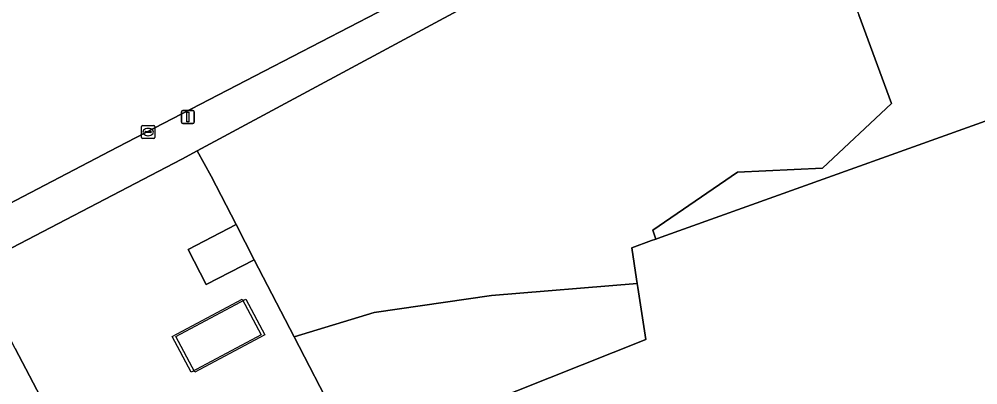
# Model space of a CAD drawing. Extents: x 162879 to 165540, y 384011 to 385181.
# Drawn here: x 163130.7 to 163204.5, y 384115 to 384143.2 of the extents above; entities that cross this region are included whole.
import ezdxf

# ---------------------------------------------------------------- set-up
doc = ezdxf.new("R2010")
doc.units = 0
for name, color, linetype in [('IMGEO_Erf', 7, 'Continuous'), ('IMGEO_Gemengd_bos', 7, 'Continuous'), ('IMGEO_Grasland_agrarisch', 7, 'Continuous'), ('IMGEO_Groenvoorziening', 7, 'Continuous'), ('IMGEO_Kolk', 7, 'Continuous'), ('IMGEO_Lichtmast', 7, 'Continuous'), ('IMGEO_Pand', 7, 'Continuous'), ('IMGEO_Pand_vergunning_verleend', 7, 'Continuous'), ('IMGEO_Rijbaan_lokaal_open', 7, 'Continuous'), ('IMGEO_Voetpad_open', 7, 'Continuous')]:
    doc.layers.add(name, color=color, linetype=linetype)

msp = doc.modelspace()

# ---------------------------------------------------------------- linework, layer by layer
at = {"layer": 'IMGEO_Erf'}
msp.add_lwpolyline([(163130.426, 384117.857), (163135.152, 384108.831), (163138.228, 384110.451), (163140.969, 384105.248), (163155.03, 384112.625), (163151.88, 384118.737), (163148.815, 384124.684), (163145.126, 384122.765), (163143.733, 384125.468), (163147.422, 384127.387), (163145.507, 384131.116), (163144.435, 384133.051), (163143.243, 384132.428), (163127.213, 384124.054)], dxfattribs=at)
at = {"layer": 'IMGEO_Gemengd_bos'}
msp.add_lwpolyline([(163263.841, 384094.873), (163240.875, 384147.54), (163240.778, 384148.136), (163237.757, 384166.751), (163218.107, 384161.949), (163188.666, 384164.641), (163190.33, 384156.033), (163195.32, 384143.536), (163197.82, 384136.701), (163192.509, 384131.737), (163185.973, 384131.421), (163179.469, 384126.951), (163179.713, 384126.273), (163180.101, 384126.412), (163223.081, 384141.817), (163233.494, 384145.536), (163237.735, 384147.05), (163266.026, 384083.28)], dxfattribs=at)
msp.add_lwpolyline([(163178.938, 384118.548), (163178.321, 384122.536), (163178.271, 384122.858), (163167.071, 384121.917), (163158.033, 384120.613), (163151.88, 384118.737), (163155.03, 384112.625), (163140.969, 384105.248), (163138.228, 384110.451), (163135.152, 384108.831), (163137.669, 384104.025), (163133.415, 384101.783), (163126.938, 384098.371), (163122.751, 384096.165), (163122.878, 384095.918), (163127.096, 384098.064), (163133.608, 384101.407), (163156.496, 384109.779), (163161.591, 384111.643)], close=True, dxfattribs=at)
at = {"layer": 'IMGEO_Grasland_agrarisch'}
msp.add_lwpolyline([(163266.026, 384083.28), (163237.735, 384147.05), (163233.494, 384145.536), (163223.081, 384141.817), (163180.101, 384126.412), (163179.713, 384126.273), (163179.375, 384126.152), (163177.846, 384125.604), (163178.221, 384123.182), (163178.271, 384122.858), (163178.321, 384122.536), (163178.938, 384118.548), (163161.591, 384111.643)], dxfattribs=at)
at = {"layer": 'IMGEO_Groenvoorziening'}
msp.add_lwpolyline([(163170.884, 384147.336), (163144.435, 384133.051), (163145.507, 384131.116), (163147.422, 384127.387), (163148.815, 384124.684), (163151.88, 384118.737), (163158.033, 384120.613), (163167.071, 384121.917), (163178.271, 384122.858), (163178.221, 384123.182), (163177.846, 384125.604), (163179.375, 384126.152), (163179.713, 384126.273), (163179.469, 384126.951), (163185.973, 384131.421), (163192.509, 384131.737), (163197.82, 384136.701), (163195.32, 384143.536)], dxfattribs=at)
at = {"layer": 'IMGEO_Kolk'}
for p, q in [((163140.159, 384134.083), (163140.159, 384134.935)), ((163140.234, 384135.009), (163141.086, 384135.009)), ((163141.16, 384134.935), (163141.16, 384134.083)), ((163140.418, 384134.503), (163140.418, 384134.515)), ((163140.856, 384134.466), (163140.458, 384134.466)), ((163140.461, 384134.552), (163140.859, 384134.552)), ((163140.67, 384134.229), (163140.645, 384134.229)), ((163140.647, 384134.789), (163140.672, 384134.789)), ((163140.902, 384134.515), (163140.902, 384134.503)), ((163141.086, 384134.009), (163140.234, 384134.009))]:
    msp.add_line(p, q, dxfattribs=at)
for points in [[(163140.159, 384134.083), (163140.159, 384134.935)], [(163140.234, 384135.009), (163141.086, 384135.009)], [(163141.16, 384134.935), (163141.16, 384134.083)], [(163141.086, 384134.009), (163140.234, 384134.009)]]:
    msp.add_lwpolyline(points, dxfattribs=at)
for centre, radius, start, end in [((163140.236, 384134.933), 0.0765, 91.55205, 178.44795), ((163140.236, 384134.933), 0.0765, 91.55205, 178.44795), ((163141.084, 384134.933), 0.0765, 1.55205, 88.44795), ((163141.084, 384134.933), 0.0765, 1.55205, 88.44795), ((163140.458, 384134.512), 0.0403, 85.87752, 175.75265), ((163140.455, 384134.502), 0.0366, 178.93798, 274.71019), ((163140.859, 384134.509), 0.043, 264.86636, 352.45326), ((163140.863, 384134.514), 0.0386, 1.73085, 96.63898), ((163140.236, 384134.085), 0.0765, 181.55205, 268.44795), ((163140.236, 384134.085), 0.0765, 181.55205, 268.44795), ((163141.084, 384134.085), 0.0765, 271.55205, 358.44795), ((163141.084, 384134.085), 0.0765, 271.55205, 358.44795)]:
    msp.add_arc(centre, radius, start, end, dxfattribs=at)
for centre, major_axis, ratio, start_param, end_param in [((163140.646, 384134.509), (-0.387, 0.002), 0.722429, 4.712389, 7.853982), ((163140.671, 384134.509), (-0.39, 0.002), 0.717154, 1.570796, 4.712389)]:
    msp.add_ellipse(centre, major_axis=major_axis, ratio=ratio, start_param=start_param, end_param=end_param, dxfattribs=at)
at = {"layer": 'IMGEO_Lichtmast'}
for p, q in [((163143.213, 384135.264), (163143.213, 384136.064)), ((163143.213, 384136.064), (163143.213, 384135.264)), ((163143.313, 384136.164), (163144.103, 384136.164)), ((163144.103, 384136.164), (163143.313, 384136.164)), ((163144.203, 384136.064), (163144.203, 384135.264)), ((163144.203, 384135.264), (163144.203, 384136.064)), ((163144.103, 384135.164), (163143.313, 384135.164)), ((163143.313, 384135.164), (163144.103, 384135.164))]:
    msp.add_line(p, q, dxfattribs=at)
msp.add_lwpolyline([(163143.633, 384136.039), (163143.783, 384136.039), (163143.783, 384135.289), (163143.633, 384135.289), (163143.633, 384136.039)], dxfattribs=at)
for centre, start, end in [((163143.313, 384136.064), 90, 180), ((163143.313, 384136.064), 90, 180), ((163144.103, 384136.064), 0, 90), ((163144.103, 384136.064), 360, 90), ((163143.313, 384135.264), 180, 270), ((163143.313, 384135.264), 180, 270), ((163144.103, 384135.264), 270, 0), ((163144.103, 384135.264), 270, 0)]:
    msp.add_arc(centre, 0.1, start, end, dxfattribs=at)
at = {"layer": 'IMGEO_Pand'}
for points in [[(163147.422, 384127.387), (163143.733, 384125.468), (163145.126, 384122.765), (163148.815, 384124.684)], [(163133.415, 384101.783), (163137.669, 384104.025), (163135.152, 384108.831), (163130.426, 384117.857), (163129.074, 384120.439), (163124.655, 384118.164), (163125.957, 384115.569), (163125.289, 384115.227), (163128.333, 384109.28), (163121.895, 384105.894), (163118.637, 384104.181), (163120.326, 384100.891), (163120.631, 384100.296), (163121.306, 384098.981), (163122.751, 384096.165), (163126.938, 384098.371)]]:
    msp.add_lwpolyline(points, close=True, dxfattribs=at)
at = {"layer": 'IMGEO_Pand_vergunning_verleend'}
for points in [[(163149.347, 384118.91), (163143.958, 384116.031), (163142.498, 384118.766), (163147.887, 384121.645)], [(163148.17, 384121.645), (163149.63, 384118.91), (163144.241, 384116.031), (163142.781, 384118.766)]]:
    msp.add_lwpolyline(points, close=True, dxfattribs=at)
at = {"layer": 'IMGEO_Rijbaan_lokaal_open'}
msp.add_lwpolyline([(163115.901, 384134.034), (163114.331, 384133.225), (163119.333, 384123.441), (163124.887, 384126.334), (163138.307, 384133.356), (163149.57, 384139.183), (163164.843, 384147.137)], dxfattribs=at)
at = {"layer": 'IMGEO_Voetpad_open'}
for points in [[(163172.887, 384151.665), (163168.634, 384149.166), (163164.843, 384147.137), (163149.57, 384139.183), (163138.307, 384133.356), (163124.887, 384126.334)], [(163127.213, 384124.054), (163143.243, 384132.428), (163144.435, 384133.051), (163170.884, 384147.336)]]:
    msp.add_lwpolyline(points, dxfattribs=at)

doc.saveas('drawing.dxf')
